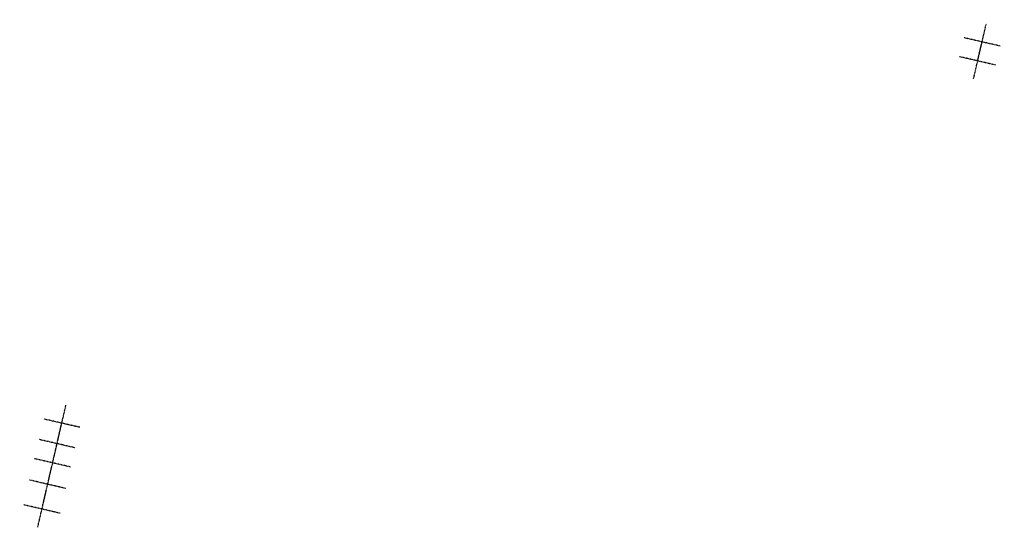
# Model space of a CAD drawing. Header units: millimetres. Extents: x 69081 to 158617, y -37521 to -9534.
# Tile 551 of 566: x 119748 to 121073, y -15886 to -15197. Entities that reach past the tile are written whole.
import ezdxf

# ---------------------------------------------------------------- set-up
doc = ezdxf.new("R2010")
doc.units = ezdxf.units.MM
doc.linetypes.add('ACAD_ISO04W100', pattern=[30, 24, -3, 0, -3])
doc.layers.add('IS wentylacja', color=150, linetype='Continuous')

# ---------------------------------------------------------------- blocks, each defined once
blk = doc.blocks.new('A$C63BFCB98')
at = {"layer": 'IS wentylacja', "color": 7, "linetype": 'ACAD_ISO04W100', "ltscale": 0.009}
for p, q in [((250, 0), (250, 500)), ((500, 250), (0, 250))]:
    blk.add_line(p, q, dxfattribs=at)
blk = doc.blocks.new('wentylacja 1 pietro')
at = {"layer": 'IS wentylacja', "color": 7, "linetype": 'ACAD_ISO04W100', "ltscale": 0.009, "rotation": 347}
for p in [(65166, -16646, 11361), (65107, -16902, 11361), (52777, -21782), (52713, -22058), (52654, -22317), (52587, -22605), (52510, -22939)]:
    blk.add_blockref('A$C63BFCB98', p, dxfattribs=at)

msp = doc.modelspace()

# ---------------------------------------------------------------- block references
at = {"layer": 'IS wentylacja', "color": 3, "xscale": 0.1, "yscale": 0.1, "zscale": 0.1}
msp.add_blockref('wentylacja 1 pietro', (114496.9033, -13580.6112), dxfattribs=at)

doc.saveas('drawing.dxf')
